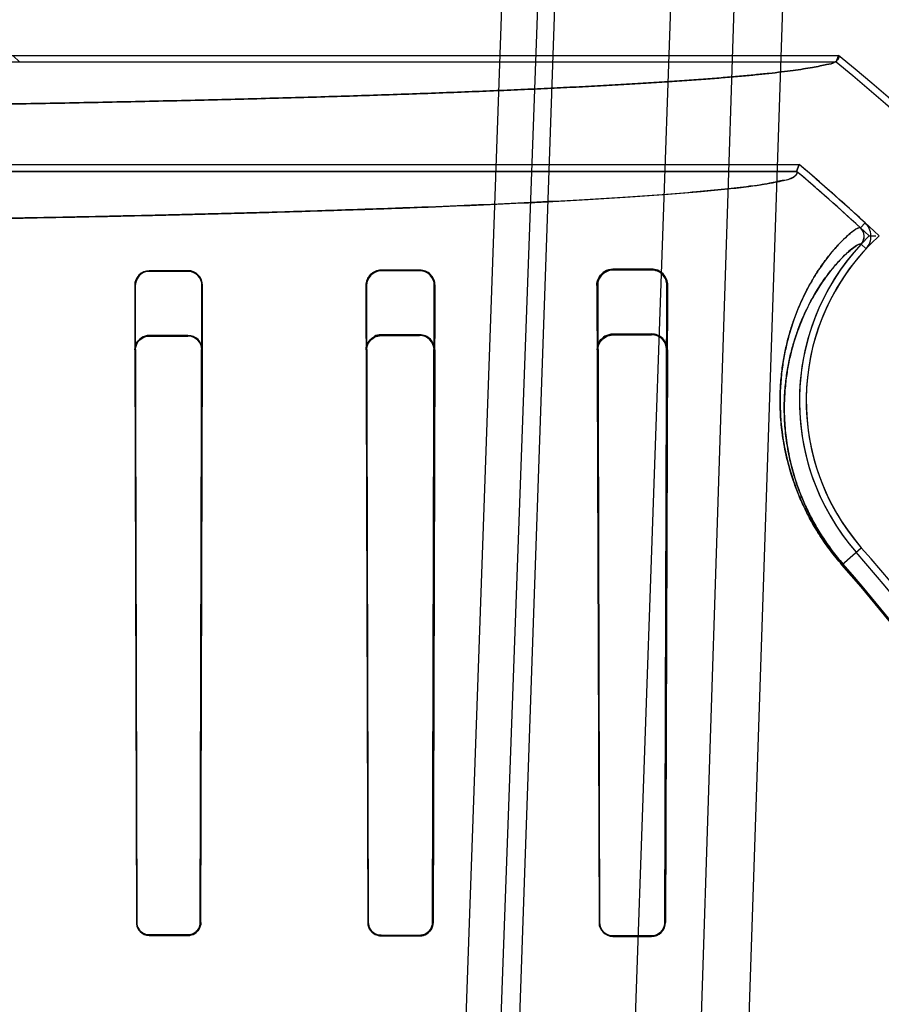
# Model space of a CAD drawing. Header units: millimetres. Extents: x 0 to 297, y 0 to 210.
# Tile 447 of 455: x 242.784 to 242.962, y 160.773 to 160.977. Entities that reach past the tile are written whole.
import ezdxf

# ---------------------------------------------------------------- set-up
doc = ezdxf.new("R2010")
doc.units = ezdxf.units.MM
doc.header["$LTSCALE"] = 16.335
doc.layers.get('0').update_dxf_attribs({"linetype": 'CONTINUOUS'})
for name, color, linetype in [('AXES_REF', 7, 'CONTINUOUS'), ('INTFCLR_1', 7, 'CONTINUOUS'), ('INTFCLR_144815', 7, 'CONTINUOUS'), ('INTFCLR_72935', 7, 'CONTINUOUS')]:
    doc.layers.add(name, color=color, linetype=linetype)

msp = doc.modelspace()

# ---------------------------------------------------------------- linework, layer by layer
at = {"color": 7, "linetype": 'Continuous'}
for radius in [7.756662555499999, 7.756, 7.706331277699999]:
    msp.add_circle((241.4302422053, 154.539298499), radius, dxfattribs=at)
msp.add_arc((241.4302422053, 154.539298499), 7.68, 278.2771290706, 261.7228709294, dxfattribs=at)
at = {"layer": 'AXES_REF', "color": 9, "linetype": 'Continuous'}
msp.add_arc((241.4302422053, 154.539298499), 7.075609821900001, 94.4118118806, 85.5881881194, dxfattribs=at)
at = {"layer": 'INTFCLR_1', "color": 6, "linetype": 'Continuous'}
for p, q in [((242.749180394, 160.9695526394), (242.9532222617, 160.9695526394)), ((242.7822241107, 160.9695526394), (242.7836347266, 160.9681420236)), ((242.9532222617, 160.9695526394), (242.9527176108, 160.9681420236)), ((242.9527176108, 160.9681420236), (242.7836347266, 160.9681420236)), ((242.7836347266, 160.9469486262), (242.9450555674, 160.9469486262)), ((242.9445370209, 160.9455380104), (242.9450555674, 160.9469486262)), ((242.348394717, 160.9455380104), (242.9445370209, 160.9455380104)), ((242.8184658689, 160.92496813), (242.8104658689, 160.9249508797)), ((242.8184658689, 160.9248313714), (242.8104658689, 160.9248162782)), ((242.8664658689, 160.9250991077), (242.8584658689, 160.9250735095)), ((242.8664658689, 160.9249436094), (242.8584658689, 160.9249220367)), ((242.9144658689, 160.9253003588), (242.9064658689, 160.9252594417)), ((242.9144658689, 160.9251049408), (242.9064658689, 160.9250735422)), ((242.8074465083, 160.9219128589), (242.807806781, 160.7900254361)), ((242.8075781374, 160.9219128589), (242.8079058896, 160.7900254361)), ((242.8210446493, 160.7900254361), (242.8213792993, 160.9219128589)), ((242.8211454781, 160.7900254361), (242.8215150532, 160.9219128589)), ((242.8553295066, 160.9219128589), (242.8557235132, 160.7900254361)), ((242.8554763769, 160.9219128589), (242.8558286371, 160.7900254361)), ((242.8691290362, 160.7900254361), (242.8694925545, 160.9219128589)), ((242.8692368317, 160.7900254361), (242.8696470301, 160.9219128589)), ((242.9031547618, 160.9219128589), (242.9036102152, 160.7900254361)), ((242.9033315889, 160.9219128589), (242.9037247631, 160.7900254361)), ((242.9172420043, 160.7900254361), (242.9176551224, 160.9219128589)), ((242.9173608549, 160.7900254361), (242.9178494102, 160.9219128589)), ((242.8104658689, 160.7874661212), (242.8184658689, 160.7874547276)), ((242.8184658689, 160.7873548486), (242.8104658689, 160.7873670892)), ((242.8584658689, 160.7873877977), (242.8664658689, 160.7873722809)), ((242.8584658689, 160.7872826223), (242.8664658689, 160.787265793)), ((242.9064658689, 160.7872826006), (242.9144658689, 160.787262)), ((242.9064658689, 160.7871678), (242.9144658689, 160.7871450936))]:
    msp.add_line(p, q, dxfattribs=at)
at = {"layer": 'INTFCLR_1', "color": 9, "linetype": 'Continuous'}
for p, q in [((242.9577369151, 160.933860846), (242.958691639, 160.9348992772)), ((242.9578690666, 160.9304580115), (242.9589012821, 160.9294965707)), ((242.8104658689, 160.9248162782), (242.8104658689, 160.9249508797)), ((242.8184658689, 160.92496813), (242.8184658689, 160.9248313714)), ((242.8584658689, 160.9249220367), (242.8584658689, 160.9250735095)), ((242.8664658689, 160.9250991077), (242.8664658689, 160.9249436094)), ((242.9064658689, 160.9250735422), (242.9064658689, 160.9252594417)), ((242.9144658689, 160.9253003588), (242.9144658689, 160.9251049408)), ((242.8074465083, 160.9219128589), (242.8075781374, 160.9219128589)), ((242.8213792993, 160.9219128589), (242.8215150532, 160.9219128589)), ((242.8553295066, 160.9219128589), (242.8554763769, 160.9219128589)), ((242.8694925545, 160.9219128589), (242.8696470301, 160.9219128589)), ((242.9031547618, 160.9219128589), (242.9033315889, 160.9219128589)), ((242.9176551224, 160.9219128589), (242.9178494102, 160.9219128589)), ((242.9538991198, 160.8641086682), (242.9579286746, 160.8676319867)), ((242.8079058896, 160.7900254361), (242.807806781, 160.7900254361)), ((242.8211454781, 160.7900254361), (242.8210446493, 160.7900254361)), ((242.8558286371, 160.7900254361), (242.8557235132, 160.7900254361)), ((242.8692368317, 160.7900254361), (242.8691290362, 160.7900254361)), ((242.9037247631, 160.7900254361), (242.9036102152, 160.7900254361)), ((242.9173608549, 160.7900254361), (242.9172420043, 160.7900254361)), ((242.8104658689, 160.7873670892), (242.8104658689, 160.7874661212)), ((242.8184658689, 160.7874547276), (242.8184658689, 160.7873548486)), ((242.8584658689, 160.7872826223), (242.8584658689, 160.7873877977)), ((242.8664658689, 160.7873722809), (242.8664658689, 160.787265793)), ((242.9064658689, 160.7871678), (242.9064658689, 160.7872826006)), ((242.9144658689, 160.787262), (242.9144658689, 160.7871450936))]:
    msp.add_line(p, q, dxfattribs=at)
at = {"layer": 'INTFCLR_1', "color": 7, "linetype": 'Continuous'}
for points in [[(242.8208430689, 160.78903098), (242.8208852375, 160.7891377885), (242.8209225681, 160.7892462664), (242.8209550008, 160.7893561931), (242.8209825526, 160.7894676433), (242.8210050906, 160.7895801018), (242.8210224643, 160.7896924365), (242.821034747, 160.7898041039), (242.8210421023, 160.7899151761), (242.8210446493, 160.7900254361)], [(242.8664658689, 160.7873722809), (242.8665801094, 160.787374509), (242.866694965, 160.7873817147), (242.8668102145, 160.7873939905), (242.8669254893, 160.7874113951), (242.8670406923, 160.7874340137), (242.8671559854, 160.7874620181), (242.8672712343, 160.7874955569), (242.8673860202, 160.7875346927), (242.8675000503, 160.7875795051)]]:
    msp.add_lwpolyline(points, dxfattribs=at)
at = {"layer": 'INTFCLR_1', "color": 6, "linetype": 'Continuous'}
for centre, radius, start, end in [((242.6464658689, 160.595298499), 0.4839066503, 16.9630954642, 50.66033312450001), ((242.6464658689, 160.595298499), 0.4824960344, 16.9630954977, 50.6004938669), ((242.6464658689, 160.595298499), 0.4613172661, 47.4048661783, 49.66507497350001), ((242.6464658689, 160.595298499), 0.4599066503, 47.4048594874, 49.6005726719), ((242.9561126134, 160.9320937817), 0.0038107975, 317.0359018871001, 47.40921865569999), ((242.9561126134, 160.9320937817), 0.0024001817, 317.0367077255, 47.4092146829), ((242.992689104, 160.8980254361), 0.04758473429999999, 137.0331414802, 221.1654492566), ((242.992689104, 160.8980254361), 0.04617411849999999, 137.0331411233, 221.1654492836), ((242.8104722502, 160.9219251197), 0.0030257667, 90.120835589, 180.2321702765), ((242.8184726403, 160.9219256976), 0.00304244, 359.7582198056, 90.12751924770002), ((242.8184715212, 160.921923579), 0.0029077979, 359.7887686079, 90.11137340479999), ((242.8584756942, 160.921927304), 0.0031462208, 90.17892863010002, 180.2630600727), ((242.8584737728, 160.9219246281), 0.002997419, 90.1510827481, 180.2249689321), ((242.8664763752, 160.921928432), 0.0031706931, 359.7185865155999, 90.1898535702), ((242.8664742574, 160.9219252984), 0.0030183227, 359.7638659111, 90.159235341), ((242.9064778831, 160.9219272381), 0.003146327, 90.21878196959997, 180.2618510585), ((242.9144840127, 160.9219349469), 0.00336546, 359.623958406, 90.30889267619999), ((242.9144788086, 160.9219286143), 0.0031763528, 359.715799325, 90.233409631), ((242.6464658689, 160.595298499), 0.4123219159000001, 13.9313763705, 41.1654492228), ((242.6464658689, 160.595298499), 0.4137325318, 13.9313761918, 41.1654492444), ((242.8104698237, 160.7900301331), 0.0026630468, 180.1010545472, 269.9149131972), ((242.9064737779, 160.7900313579), 0.0028635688, 180.1184853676, 269.8417537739), ((242.9144742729, 160.7900316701), 0.0028865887, 269.8331907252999, 359.8762618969)]:
    msp.add_arc(centre, radius, start, end, dxfattribs=at)
at = {"layer": 'INTFCLR_1', "color": 9, "linetype": 'Continuous'}
for radius, start, end in [(0.4083798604, 13.9313770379, 41.16544983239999), (0.408648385, 13.9313763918, 41.1654492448)]:
    msp.add_arc((242.646465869, 160.595298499), radius, start, end, dxfattribs=at)
at = {"layer": 'INTFCLR_1', "color": 6, "linetype": 'Continuous'}
for points, knots in [([(242.7421540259, 160.9589151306), (242.7450052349, 160.9589477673), (242.7506774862, 160.9590159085), (242.7591381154, 160.9591273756), (242.7675009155, 160.9592474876), (242.7757586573, 160.9593761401), (242.7839041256, 160.9595132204), (242.7919303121, 160.9596586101), (242.7998301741, 160.959812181), (242.8075969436, 160.959973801), (242.8152237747, 160.9601433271), (242.8227041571, 160.9603206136), (242.8300314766, 160.9605055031), (242.8371994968, 160.9606978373), (242.8442018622, 160.9608974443), (242.8510326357, 160.9611041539), (242.8576857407, 160.9613177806), (242.8641555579, 160.9615381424), (242.8704363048, 160.9617650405), (242.8765227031, 160.9619982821), (242.8824092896, 160.9622376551), (242.8880911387, 160.9624829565), (242.8935631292, 160.9627339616), (242.898820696, 160.9629904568), (242.9038590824, 160.9632522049), (242.908674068, 160.9635189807), (242.9132612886, 160.9637905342), (242.9176169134, 160.9640666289), (242.9217370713, 160.9643470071), (242.9256182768, 160.9646314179), (242.9292571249, 160.9649195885), (242.9326505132, 160.9652112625), (242.9357955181, 160.9655061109), (242.9386894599, 160.9658039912), (242.9413297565, 160.966104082), (242.9437144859, 160.9664076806), (242.9458406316, 160.9667092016), (242.9477096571, 160.9670244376), (242.9493104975, 160.9673035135), (242.9509568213, 160.9677724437), (242.9523904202, 160.9677797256), (242.9535815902, 160.9692581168), (242.9532222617, 160.9695526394)], [0, 0, 0, 0, 0.0402953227, 0.0801648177, 0.1195741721, 0.1584888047, 0.1968756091, 0.2347004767, 0.2719317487, 0.3085358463, 0.3444825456, 0.3797390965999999, 0.4142766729, 0.4480635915, 0.481072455, 0.513272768, 0.5446387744, 0.5751411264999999, 0.6047558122, 0.6334547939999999, 0.6612158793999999, 0.6880124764, 0.7138241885, 0.7386261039, 0.7623995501, 0.7851214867, 0.8067746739, 0.8273384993, 0.8467975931, 0.8651343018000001, 0.8823336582, 0.898381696, 0.91326532, 0.9269726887, 0.9394933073, 0.9508180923, 0.9609397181, 0.9698528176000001, 0.9775546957, 0.9840465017, 0.9934342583, 1, 1, 1, 1]), ([(242.3483947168, 160.9455380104), (242.348035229, 160.9452320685), (242.3493559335, 160.9438032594), (242.3512786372, 160.9437225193), (242.3543956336, 160.9428932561), (242.3584599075, 160.9424004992), (242.3635127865, 160.9417856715), (242.3695500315, 160.9412258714), (242.3765852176, 160.9406592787), (242.3846955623, 160.9401052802), (242.3937564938, 160.939566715), (242.4037304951, 160.9390483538), (242.4145832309, 160.9385512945), (242.426271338, 160.9380778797), (242.4387565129, 160.9376295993), (242.4519891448, 160.9372082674), (242.4659216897, 160.9368154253), (242.4804932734, 160.9364527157), (242.4956578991, 160.9361211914), (242.5113656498, 160.9358219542), (242.5275558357, 160.9355561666), (242.544160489, 160.9353248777), (242.5611254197, 160.9351287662), (242.5783981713, 160.9349684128), (242.5959193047, 160.934844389), (242.6136221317, 160.9347571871), (242.6314351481, 160.934707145), (242.649283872, 160.9346944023), (242.667105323, 160.9347188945), (242.6848406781, 160.9347804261), (242.7024369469, 160.9348787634), (242.7198331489, 160.9350135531), (242.7369681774, 160.9351843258), (242.7537759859, 160.9353904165), (242.7701908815, 160.935630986), (242.7861515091, 160.9359050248), (242.8016080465, 160.9362115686), (242.8165011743, 160.9365493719), (242.8307794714, 160.9369171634), (242.8443927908, 160.9373134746), (242.8573062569, 160.9377372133), (242.8694650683, 160.938186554), (242.8808332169, 160.9386600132), (242.8913650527, 160.9391554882), (242.9010283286, 160.9396713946), (242.9097842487, 160.9402051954), (242.9175984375, 160.9407546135), (242.9243397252, 160.9413071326), (242.9299140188, 160.9418505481), (242.9342519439, 160.9423504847), (242.9375310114, 160.9428223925), (242.9398829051, 160.9432009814), (242.9417523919, 160.9436539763), (242.9431741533, 160.9438649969), (242.9450531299, 160.9450987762), (242.9445370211, 160.9455380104)], [0, 0, 0, 0, 0.0023669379, 0.0057644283, 0.0109069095, 0.0178657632, 0.0265217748, 0.0363438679, 0.0482927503, 0.0619015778, 0.0771073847, 0.0938044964, 0.1119801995, 0.1315814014, 0.1524583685, 0.1746229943, 0.1979653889, 0.222345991, 0.2477097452, 0.2740212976, 0.3011213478, 0.3289007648, 0.3572876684, 0.3861918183, 0.4155127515, 0.4451435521, 0.4749576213, 0.5048303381, 0.5346398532, 0.5643172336, 0.5937587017, 0.6228716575, 0.651547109, 0.6796806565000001, 0.7071549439, 0.7338627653, 0.7597214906, 0.7846716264, 0.8085583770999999, 0.8313387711, 0.8529597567, 0.873343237, 0.8923464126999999, 0.9100106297, 0.9262096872, 0.9408681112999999, 0.9539956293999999, 0.9654859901, 0.9747863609, 0.9820659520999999, 0.9874089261, 0.9913225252, 0.9941844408, 0.9966018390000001, 1, 1, 1, 1]), ([(242.8104658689, 160.9248162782), (242.8099377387, 160.9248153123), (242.808442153, 160.9244211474), (242.8075747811, 160.9228525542), (242.8075781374, 160.9219128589)], [0, 0, 0, 0, 0.3598034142, 1, 1, 1, 1]), ([(242.8079058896, 160.7900254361), (242.8079066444, 160.7895667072), (242.8082459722, 160.7882472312), (242.8096283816, 160.7874672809), (242.8104658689, 160.7874661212)], [0, 0, 0, 0, 0.3538985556, 1, 1, 1, 1]), ([(242.8184658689, 160.7873548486), (242.8189661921, 160.7873540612), (242.8203516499, 160.7877253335), (242.8211439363, 160.789168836), (242.8211454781, 160.7900254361)], [0, 0, 0, 0, 0.3687187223, 1, 1, 1, 1]), ([(242.8557235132, 160.7900254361), (242.8557246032, 160.7894465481), (242.8561767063, 160.7880137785), (242.857649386, 160.7872842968), (242.8584658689, 160.7872826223)], [0, 0, 0, 0, 0.4148630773, 1, 1, 1, 1]), ([(242.8558286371, 160.7900254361), (242.8558294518, 160.7895566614), (242.8561753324, 160.7881981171), (242.8575994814, 160.7873894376), (242.8584658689, 160.7873877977)], [0, 0, 0, 0, 0.3510993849, 1, 1, 1, 1]), ([(242.8664658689, 160.787265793), (242.8669911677, 160.7872646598), (242.86842551, 160.7876557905), (242.8692351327, 160.7891473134), (242.8692368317, 160.7900254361)], [0, 0, 0, 0, 0.3742987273, 1, 1, 1, 1]), ([(242.9037247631, 160.7900254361), (242.9037258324, 160.7894567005), (242.9041672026, 160.7880264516), (242.9056401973, 160.7872846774), (242.9064658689, 160.7872826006)], [0, 0, 0, 0, 0.4078687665, 1, 1, 1, 1])]:
    msp.add_open_spline(points, degree=3, knots=knots, dxfattribs=at)
at = {"layer": 'INTFCLR_1', "color": 9, "linetype": 'Continuous'}
for points, knots in [([(242.9577369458, 160.9338608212), (242.9576535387, 160.9339375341), (242.9572298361, 160.9338370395), (242.956214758, 160.9332065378), (242.9547388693, 160.9319641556), (242.9530089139, 160.9302068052), (242.9516599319, 160.9286390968), (242.9504974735, 160.9271422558), (242.9491951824, 160.9253316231), (242.9475294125, 160.9226994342), (242.9456069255, 160.9190133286), (242.9437998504, 160.9145948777), (242.9425611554, 160.9103593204), (242.9418937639, 160.9070588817), (242.9415710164, 160.9049684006), (242.941295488, 160.9026913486), (242.9410869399, 160.8996451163), (242.9411068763, 160.8957272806), (242.9414042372, 160.8922394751), (242.9418541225, 160.8892508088), (242.9425122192, 160.8859355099), (242.9434772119, 160.8824742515), (242.9446101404, 160.8793919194), (242.9453936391, 160.8775162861), (242.9462876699, 160.8755470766), (242.9473037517, 160.873565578), (242.9484483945, 160.8715793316), (242.9497234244, 160.8695318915), (242.9514962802, 160.8669949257), (242.9530686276, 160.8650584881), (242.9538991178, 160.8641086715)], [0, 0, 0, 0, 0.0043487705, 0.0136035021, 0.0487893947, 0.0757234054, 0.1088980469, 0.1278951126, 0.1484732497, 0.1944609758, 0.2473045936, 0.3078098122, 0.3773734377, 0.416283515, 0.4369588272, 0.4585338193, 0.5042910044, 0.5540278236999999, 0.6087469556, 0.6384522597, 0.6699767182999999, 0.7384181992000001, 0.7760529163, 0.7959432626, 0.8164122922, 0.8590365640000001, 0.8813289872, 0.9043739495, 0.9515816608, 1, 1, 1, 1]), ([(242.9578690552, 160.9304580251), (242.9577883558, 160.9305330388), (242.9573820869, 160.9304519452), (242.9564016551, 160.9298591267), (242.9549940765, 160.9286941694), (242.953341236, 160.9270344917), (242.9520545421, 160.9255534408), (242.9509455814, 160.9241377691), (242.9497032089, 160.9224243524), (242.9481138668, 160.9199315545), (242.9462789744, 160.916438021), (242.9445530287, 160.9122475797), (242.9433684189, 160.9082284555), (242.9427288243, 160.9050956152), (242.9424188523, 160.903110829), (242.9421484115, 160.90090659), (242.9420312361, 160.8991997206), (242.9419936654, 160.8980254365)], [0, 0, 0, 0, 0.008799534, 0.0271532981, 0.0967050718, 0.1498886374, 0.2153936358, 0.2529067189, 0.2935443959, 0.3843708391, 0.4887552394, 0.6082954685, 0.7457579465, 0.8226577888, 0.8635222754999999, 0.9061669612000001, 1, 1, 1, 1]), ([(242.9419936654, 160.8980254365), (242.9419556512, 160.8968372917), (242.9419684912, 160.8942914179), (242.9422434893, 160.8910201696), (242.9426678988, 160.8881803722), (242.9432901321, 160.8850298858), (242.9442043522, 160.8817404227), (242.9452788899, 160.8788109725), (242.9460223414, 160.8770282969), (242.9468708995, 160.8751566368), (242.9478356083, 160.8732732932), (242.948922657, 160.871385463), (242.9501337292, 160.8694394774), (242.9518179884, 160.867028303), (242.9533120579, 160.8651880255), (242.9541012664, 160.8642854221)], [0, 0, 0, 0, 0.09719199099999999, 0.207940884, 0.2680668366, 0.3318775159, 0.4704222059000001, 0.5466094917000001, 0.5868762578, 0.6283151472, 0.7146082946, 0.7597402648, 0.8063962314, 0.9019721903, 1, 1, 1, 1])]:
    msp.add_open_spline(points, degree=3, knots=knots, dxfattribs=at)
at = {"layer": 'INTFCLR_1', "color": 7, "linetype": 'Continuous'}
for points, knots in [([(242.9064658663, 160.9252594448), (242.9058822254, 160.9252602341), (242.9048252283, 160.9249603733), (242.9035302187, 160.9237746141), (242.9031439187, 160.9225992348), (242.9031547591, 160.9219128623)], [0, 0, 0, 0, 0.3390017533, 0.6012782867, 1, 1, 1, 1]), ([(242.9037008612, 160.9237585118), (242.9039483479, 160.9241353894), (242.9047306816, 160.9249250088), (242.9058363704, 160.9252562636), (242.9064658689, 160.9252594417)], [0, 0, 0, 0, 0.4173282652, 1, 1, 1, 1]), ([(242.8184658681, 160.7874547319), (242.8189493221, 160.7874538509), (242.8202821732, 160.7878142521), (242.8210455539, 160.7892028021), (242.8210446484, 160.7900254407)], [0, 0, 0, 0, 0.3701531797, 1, 1, 1, 1]), ([(242.8664658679, 160.7873722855), (242.8669713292, 160.7873709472), (242.8683485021, 160.7877489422), (242.8691318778, 160.7891819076), (242.8691290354, 160.7900254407)], [0, 0, 0, 0, 0.3746943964, 1, 1, 1, 1]), ([(242.8675000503, 160.7875795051), (242.8679683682, 160.787776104), (242.8688139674, 160.7884638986), (242.8691281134, 160.789510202), (242.8691290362, 160.7900254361)], [0, 0, 0, 0, 0.4964205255, 1, 1, 1, 1]), ([(242.9144658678, 160.7872620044), (242.9150032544, 160.7872601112), (242.9164403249, 160.7876640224), (242.9172472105, 160.7891562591), (242.9172420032, 160.7900254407)], [0, 0, 0, 0, 0.3820523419, 1, 1, 1, 1]), ([(242.8184658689, 160.7874547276), (242.8189361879, 160.7874540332), (242.8199490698, 160.7877341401), (242.8206402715, 160.7885491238), (242.8208430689, 160.78903098)], [0, 0, 0, 0, 0.4735814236, 1, 1, 1, 1])]:
    msp.add_open_spline(points, degree=3, knots=knots, dxfattribs=at)
for points in [[(242.9031547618, 160.9219128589), (242.9031510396, 160.9225544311), (242.9033487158, 160.9232222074), (242.9037008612, 160.9237585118)], [(242.9163921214, 160.7880348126), (242.9167999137, 160.7884268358), (242.9171950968, 160.7889635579), (242.9171961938, 160.7895292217)], [(242.9144658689, 160.787262), (242.9149461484, 160.7872607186), (242.9155118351, 160.7873003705), (242.9158580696, 160.7876332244)]]:
    msp.add_open_spline(points, degree=3, dxfattribs=at)
at = {"layer": 'INTFCLR_144815', "color": 9, "linetype": 'Continuous'}
for p, q in [((242.891581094, 161.210077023), (242.8694969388, 160.5869578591)), ((242.87664704, 160.5859360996), (242.899254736, 161.2100770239)), ((242.9024658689, 161.2100770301), (242.8807075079, 160.587019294)), ((242.9264658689, 161.2100770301), (242.9046782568, 160.5861816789)), ((242.9389482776, 161.2100770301), (242.9188799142, 160.587228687)), ((242.9492677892, 161.2100770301), (242.9285614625, 160.5870192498))]:
    msp.add_line(p, q, dxfattribs=at)
at = {"layer": 'INTFCLR_72935', "color": 6, "linetype": 'Continuous'}
for p, q in [((242.7491803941, 160.9695526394), (242.9532222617, 160.9695526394)), ((242.9527176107, 160.9681420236), (242.9532222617, 160.9695526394)), ((242.9527176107, 160.9681420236), (242.7529975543, 160.9681420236)), ((242.7529975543, 160.9469486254), (242.9450555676, 160.9469486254)), ((242.9450555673, 160.9469486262), (242.9445370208, 160.9455380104)), ((242.9445370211, 160.9455380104), (242.3483947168, 160.9455380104)), ((242.9595558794, 160.9321794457), (242.9609363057, 160.9321861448)), ((242.8184658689, 160.9115710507), (242.8104658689, 160.911554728)), ((242.8664658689, 160.9116938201), (242.8584658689, 160.9116700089)), ((242.8584658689, 160.911527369), (242.8664658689, 160.9115478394)), ((242.9144658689, 160.9118765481), (242.9064658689, 160.91184019)), ((242.9064658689, 160.9116700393), (242.9144658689, 160.9116992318)), ((242.8104658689, 160.9114264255), (242.8184658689, 160.9114408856)), ((242.8074980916, 160.9085700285), (242.807806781, 160.7900254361)), ((242.8079058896, 160.7900254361), (242.8076238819, 160.9085700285)), ((242.8213323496, 160.9085700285), (242.8210446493, 160.7900254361)), ((242.8211454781, 160.7900254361), (242.8214617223, 160.9085700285)), ((242.85538761, 160.9085700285), (242.8557235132, 160.7900254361)), ((242.8558286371, 160.7900254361), (242.8555264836, 160.9085700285)), ((242.8694403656, 160.9085700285), (242.8691290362, 160.7900254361)), ((242.8695856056, 160.9085700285), (242.8692368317, 160.7900254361)), ((242.9032262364, 160.9085700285), (242.9036102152, 160.7900254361)), ((242.9037247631, 160.7900254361), (242.9033895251, 160.9085700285)), ((242.9175930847, 160.9085700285), (242.9172420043, 160.7900254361)), ((242.9177697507, 160.9085700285), (242.9173608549, 160.7900254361)), ((242.8184658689, 160.7874547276), (242.8104658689, 160.7874661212)), ((242.8104658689, 160.7873670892), (242.8184658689, 160.7873548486)), ((242.8664658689, 160.7873722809), (242.8584658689, 160.7873877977)), ((242.8584658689, 160.7872826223), (242.8664658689, 160.787265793)), ((242.9144658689, 160.787262), (242.9064658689, 160.7872826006)), ((242.9064658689, 160.7871678), (242.9144658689, 160.7871450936))]:
    msp.add_line(p, q, dxfattribs=at)
at = {"layer": 'INTFCLR_72935', "color": 9, "linetype": 'Continuous'}
for p, q in [((242.8104658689, 160.911554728), (242.8104658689, 160.9114264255)), ((242.8184658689, 160.9114408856), (242.8184658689, 160.9115710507)), ((242.8584658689, 160.9116700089), (242.8584658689, 160.911527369)), ((242.8664658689, 160.9115478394), (242.8664658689, 160.9116938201)), ((242.9064658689, 160.91184019), (242.9064658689, 160.9116700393)), ((242.9144658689, 160.9116992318), (242.9144658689, 160.9118765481)), ((242.8076238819, 160.9085700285), (242.8074980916, 160.9085700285)), ((242.8214617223, 160.9085700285), (242.8213323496, 160.9085700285)), ((242.8555264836, 160.9085700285), (242.85538761, 160.9085700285)), ((242.8695856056, 160.9085700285), (242.8694403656, 160.9085700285)), ((242.9033895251, 160.9085700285), (242.9032262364, 160.9085700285)), ((242.9177697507, 160.9085700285), (242.9175930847, 160.9085700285)), ((242.9538991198, 160.8641086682), (242.9579286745, 160.8676319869)), ((242.807806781, 160.7900254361), (242.8079058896, 160.7900254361)), ((242.8210446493, 160.7900254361), (242.8211454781, 160.7900254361)), ((242.8557235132, 160.7900254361), (242.8558286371, 160.7900254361)), ((242.8691290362, 160.7900254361), (242.8692368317, 160.7900254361)), ((242.9036102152, 160.7900254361), (242.9037247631, 160.7900254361)), ((242.9172420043, 160.7900254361), (242.9173608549, 160.7900254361)), ((242.8104658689, 160.7874661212), (242.8104658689, 160.7873670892)), ((242.8184658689, 160.7873548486), (242.8184658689, 160.7874547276)), ((242.8584658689, 160.7873877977), (242.8584658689, 160.7872826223)), ((242.8664658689, 160.787265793), (242.8664658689, 160.7873722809)), ((242.9064658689, 160.7872826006), (242.9064658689, 160.7871678)), ((242.9144658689, 160.7871450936), (242.9144658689, 160.787262))]:
    msp.add_line(p, q, dxfattribs=at)
at = {"layer": 'INTFCLR_72935', "color": 7, "linetype": 'Continuous'}
for points in [[(242.8077021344, 160.9096636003), (242.8076589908, 160.9095459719), (242.8076207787, 160.9094264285), (242.8075875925, 160.9093051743), (242.8075593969, 160.9091818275), (242.8075364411, 160.9090571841), (242.8075190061, 160.908933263), (242.8075069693, 160.9088109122), (242.8075000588, 160.9086897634), (242.8074980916, 160.9085700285)], [(242.8210446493, 160.7900254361), (242.821042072, 160.7899145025), (242.8210346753, 160.7898032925), (242.8210224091, 160.7896920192), (242.8210052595, 160.7895810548), (242.8209831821, 160.7894704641), (242.8209560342, 160.7893600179), (242.8209236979, 160.789249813), (242.8208861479, 160.7891402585), (242.8208433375, 160.7890316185)], [(242.8209360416, 160.7889925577), (242.8209799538, 160.7891038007), (242.8210187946, 160.7892167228), (242.82105251, 160.7893310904), (242.8210811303, 160.7894469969), (242.8211045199, 160.7895638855), (242.8211225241, 160.7896805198), (242.8211352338, 160.7897963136), (242.8211428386, 160.7899113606), (242.8211454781, 160.7900254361)], [(242.8674967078, 160.7875781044), (242.8673850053, 160.7875343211), (242.8672717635, 160.7874957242), (242.867157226, 160.7874623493), (242.867041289, 160.7874341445), (242.866924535, 160.7874112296), (242.8668082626, 160.7873937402), (242.86669308, 160.7873815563), (242.8665788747, 160.7873744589), (242.8664658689, 160.7873722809)], [(242.8664658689, 160.787265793), (242.8665840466, 160.7872680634), (242.8667030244, 160.7872754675), (242.8668225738, 160.7872881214), (242.8669423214, 160.7873061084), (242.8670621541, 160.7873295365), (242.8671822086, 160.7873585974), (242.8673023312, 160.7873934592), (242.8674220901, 160.787434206), (242.8675411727, 160.7874809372)]]:
    msp.add_lwpolyline(points, dxfattribs=at)
at = {"layer": 'INTFCLR_72935', "color": 6, "linetype": 'Continuous'}
for centre, radius, start, end in [((242.6464658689, 160.595298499), 0.4839066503, 16.876440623, 50.6603330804), ((242.6464658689, 160.595298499), 0.4824960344, 16.8240833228, 50.6004938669), ((242.6464658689, 160.595298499), 0.4613172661, 46.90880382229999, 49.66507497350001), ((242.6464658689, 160.595298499), 0.4599066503, 47.0962659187, 49.6005727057), ((242.992689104, 160.8980254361), 0.04758473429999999, 134.1308575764, 221.1654492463), ((242.992689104, 160.8980254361), 0.04617411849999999, 132.2886710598, 221.1654492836), ((242.818472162, 160.9085814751), 0.0029895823, 359.7806250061, 90.12060679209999), ((242.8664754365, 160.908583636), 0.0031101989, 359.7493243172, 90.17625269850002), ((242.8664736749, 160.9085811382), 0.0029667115, 359.7854403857, 90.1507551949), ((242.9144815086, 160.9085882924), 0.0032882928, 359.6817656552, 90.27250963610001), ((242.9144776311, 160.9085837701), 0.003115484, 359.7472833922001, 90.21631333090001), ((242.8184711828, 160.9085797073), 0.0028611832, 359.8061807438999, 90.1064103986), ((242.6464658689, 160.595298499), 0.4123219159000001, 13.9313763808, 41.1654492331), ((242.6464658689, 160.595298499), 0.4137325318, 13.9313761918, 41.1654492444), ((242.9064737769, 160.790031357), 0.0028635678, 180.1184667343, 269.8417724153), ((242.9144742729, 160.7900316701), 0.0028865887, 269.8331907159, 359.876261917)]:
    msp.add_arc(centre, radius, start, end, dxfattribs=at)
at = {"layer": 'INTFCLR_72935', "color": 9, "linetype": 'Continuous'}
for centre, radius, start, end in [((242.646465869, 160.595298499), 0.4083798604, 13.9313770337, 41.16544984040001), ((242.6464658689, 160.595298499), 0.408648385, 13.9313763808, 41.1654492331)]:
    msp.add_arc(centre, radius, start, end, dxfattribs=at)
at = {"layer": 'INTFCLR_72935', "color": 6, "linetype": 'Continuous'}
for points, knots in [([(242.9532222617, 160.9695526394), (242.9535815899, 160.9692581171), (242.9523904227, 160.9677797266), (242.9509568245, 160.9677724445), (242.9493105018, 160.9673035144), (242.9477096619, 160.9670244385), (242.9458406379, 160.9667092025), (242.9437144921, 160.9664076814), (242.9413297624, 160.9661040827), (242.9386894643, 160.9658039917), (242.9357955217, 160.9655061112), (242.9326505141, 160.9652112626), (242.9292571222, 160.9649195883), (242.9256182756, 160.9646314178), (242.9217370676, 160.9643470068), (242.917616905, 160.9640666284), (242.9132612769, 160.9637905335), (242.9086740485, 160.9635189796), (242.9038590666, 160.9632522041), (242.898820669, 160.9629904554), (242.8935631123, 160.9627339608), (242.8880911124, 160.9624829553), (242.8824092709, 160.9622376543), (242.8765226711, 160.9619982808), (242.8704362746, 160.9617650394), (242.8641555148, 160.9615381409), (242.8576856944, 160.961317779), (242.8510325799, 160.9611041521), (242.8442018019, 160.9608974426), (242.8371994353, 160.9606978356), (242.8300314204, 160.9605055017), (242.8227041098, 160.9603206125), (242.8152237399, 160.9601433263), (242.8075969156, 160.9599738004), (242.7998301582, 160.9598121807), (242.7919302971, 160.9596586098), (242.7839041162, 160.9595132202), (242.7757586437, 160.9593761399), (242.7675009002, 160.9592474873), (242.7591380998, 160.9591273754), (242.750677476, 160.9590159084), (242.7450052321, 160.9589477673), (242.7421540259, 160.9589151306)], [0, 0, 0, 0, 0.006565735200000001, 0.0159534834, 0.0224452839, 0.0301471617, 0.0390602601, 0.0491818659, 0.0605066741, 0.0730272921, 0.0867346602, 0.1016182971, 0.117666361, 0.1348657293, 0.1532023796, 0.1726615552, 0.1932254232, 0.214878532, 0.2376006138, 0.2613739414, 0.2861759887, 0.3119875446, 0.3387842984, 0.366545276, 0.3952443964, 0.4248590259, 0.4553614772, 0.4867274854, 0.5189278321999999, 0.5519367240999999, 0.5857235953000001, 0.6202611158, 0.6555176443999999, 0.6914642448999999, 0.728068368, 0.7652995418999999, 0.8031244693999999, 0.8415112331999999, 0.8804259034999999, 0.9198352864, 0.9597047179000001, 1, 1, 1, 1]), ([(242.9445370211, 160.9455380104), (242.9448965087, 160.9452320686), (242.9435758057, 160.9438032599), (242.9416531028, 160.9437225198), (242.9385361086, 160.9428932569), (242.9344718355, 160.9424004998), (242.929418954, 160.9417856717), (242.9233817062, 160.9412258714), (242.9163465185, 160.9406592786), (242.9082361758, 160.9401052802), (242.899175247, 160.9395667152), (242.8892012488, 160.9390483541), (242.8783485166, 160.9385512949), (242.8666604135, 160.9380778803), (242.8541752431, 160.9376295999), (242.8409426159, 160.9372082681), (242.8270100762, 160.9368154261), (242.8124384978, 160.9364527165), (242.7972738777, 160.9361211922), (242.7815661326, 160.935821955), (242.7653759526, 160.9355561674), (242.748771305, 160.9353248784), (242.7318063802, 160.9351287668), (242.7145336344, 160.9349684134), (242.6970125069, 160.9348443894), (242.6793096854, 160.9347571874), (242.6614966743, 160.9347071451), (242.6436479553, 160.9346944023), (242.6258265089, 160.9347188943), (242.6080911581, 160.9347804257), (242.5904948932, 160.9348787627), (242.5730986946, 160.9350135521), (242.5559636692, 160.9351843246), (242.5391558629, 160.935390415), (242.5227409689, 160.9356309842), (242.5067803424, 160.9359050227), (242.4913238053, 160.9362115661), (242.4764306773, 160.9365493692), (242.4621523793, 160.9369171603), (242.4485390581, 160.9373134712), (242.4356255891, 160.9377372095), (242.4234667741, 160.9381865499), (242.4120986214, 160.9386600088), (242.4015667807, 160.9391554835), (242.3919034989, 160.9396713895), (242.3831475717, 160.94020519), (242.3753333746, 160.9407546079), (242.3685920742, 160.9413071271), (242.3630177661, 160.9418505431), (242.3586798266, 160.9423504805), (242.3554007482, 160.9428223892), (242.3530488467, 160.9432009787), (242.3511793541, 160.9436539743), (242.3497575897, 160.9438649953), (242.3478786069, 160.9450987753), (242.3483947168, 160.9455380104)], [0, 0, 0, 0, 0.0023669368, 0.005764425, 0.0109069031, 0.0178657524, 0.0265217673, 0.0363438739, 0.0482927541, 0.06190157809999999, 0.0771073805, 0.09380448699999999, 0.111980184, 0.1315813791, 0.1524583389, 0.1746229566, 0.1979653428, 0.2223459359, 0.2477096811, 0.2740212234, 0.3011212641, 0.3289006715, 0.3572875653, 0.3861917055, 0.4155126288, 0.4451434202, 0.4749574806, 0.5048301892, 0.5346396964, 0.5643170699, 0.5937585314, 0.6228714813, 0.6515469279, 0.6796804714, 0.7071547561, 0.7338625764, 0.7597213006, 0.7846714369, 0.8085581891, 0.8313385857, 0.8529595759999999, 0.8733430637, 0.892346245, 0.9100104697, 0.9262095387, 0.9408679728, 0.9539955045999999, 0.9654858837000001, 0.9747862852, 0.9820659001, 0.987408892, 0.9913225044, 0.9941844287, 0.9966018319, 1, 1, 1, 1]), ([(242.9578690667, 160.9304580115), (242.9581828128, 160.9307948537), (242.9587712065, 160.9319488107), (242.9582975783, 160.9333453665), (242.9577369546, 160.9338608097)], [0, 0, 0, 0, 0.3767321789, 1, 1, 1, 1]), ([(242.8076238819, 160.9085700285), (242.8076221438, 160.9090981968), (242.808010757, 160.9105737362), (242.8095489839, 160.9114248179), (242.8104658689, 160.9114264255)], [0, 0, 0, 0, 0.3655017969, 1, 1, 1, 1]), ([(242.807806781, 160.7900254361), (242.8078076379, 160.7895404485), (242.8081685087, 160.7881680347), (242.8096037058, 160.7873683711), (242.8104658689, 160.7873670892)], [0, 0, 0, 0, 0.3600100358, 1, 1, 1, 1]), ([(242.8104658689, 160.7874661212), (242.8100120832, 160.7874667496), (242.8086936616, 160.7878009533), (242.807907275, 160.7891834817), (242.8079058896, 160.7900254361)], [0, 0, 0, 0, 0.3502134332, 1, 1, 1, 1]), ([(242.8557235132, 160.7900254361), (242.8557246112, 160.7894422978), (242.8561812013, 160.7880086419), (242.8576534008, 160.7872842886), (242.8584658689, 160.7872826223)], [0, 0, 0, 0, 0.417838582, 1, 1, 1, 1]), ([(242.8584658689, 160.7873877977), (242.8579844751, 160.7873887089), (242.8566230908, 160.7877470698), (242.8558301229, 160.7891704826), (242.8558286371, 160.7900254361)], [0, 0, 0, 0, 0.3602311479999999, 1, 1, 1, 1]), ([(242.9064658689, 160.7872826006), (242.9059946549, 160.7872837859), (242.9045864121, 160.787628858), (242.9037264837, 160.7891102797), (242.9037247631, 160.7900254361)], [0, 0, 0, 0, 0.3398907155, 1, 1, 1, 1])]:
    msp.add_open_spline(points, degree=3, knots=knots, dxfattribs=at)
at = {"layer": 'INTFCLR_72935', "color": 9, "linetype": 'Continuous'}
for points, knots in [([(242.9538991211, 160.8641086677), (242.9530741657, 160.8650521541), (242.9515148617, 160.8669715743), (242.949753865, 160.8694869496), (242.9484848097, 160.8715187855), (242.9473430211, 160.8734935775), (242.9460960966, 160.875915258), (242.9448399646, 160.8787784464), (242.9435160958, 160.8823518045), (242.9425413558, 160.8858158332), (242.9418753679, 160.8891304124), (242.9414191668, 160.8921120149), (242.9411135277, 160.895591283), (242.9410828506, 160.8995004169), (242.9412820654, 160.9025412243), (242.941550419, 160.9048169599), (242.9418676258, 160.9069138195), (242.942357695, 160.9093735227), (242.9430793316, 160.9121329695), (242.9441271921, 160.9153898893), (242.9455828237, 160.9189626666), (242.9475060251, 160.9226584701), (242.9494292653, 160.9257044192), (242.9512682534, 160.9281797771), (242.9529628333, 160.9301563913), (242.9547021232, 160.9319310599), (242.9561950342, 160.9331920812), (242.957222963, 160.9338344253), (242.9576526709, 160.9339383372), (242.9577369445, 160.9338608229)], [0, 0, 0, 0, 0.04809504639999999, 0.09480444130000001, 0.1177327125, 0.1400101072, 0.1823284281, 0.2221844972, 0.2599202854, 0.3285029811, 0.3599833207, 0.3896225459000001, 0.444218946, 0.4938451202, 0.5395034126, 0.5610557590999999, 0.5817683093, 0.620874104, 0.6572382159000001, 0.691163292, 0.7521164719, 0.8050229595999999, 0.8508547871, 0.8901840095, 0.9233355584, 0.9504662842, 0.9862062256, 0.9956059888, 1, 1, 1, 1]), ([(242.9541012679, 160.8642854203), (242.9533173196, 160.8651820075), (242.9518356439, 160.8670061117), (242.9501626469, 160.8693967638), (242.9489572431, 160.8713279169), (242.9478728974, 160.8732048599), (242.9466890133, 160.875506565), (242.9454968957, 160.8782278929), (242.9442412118, 160.88162405), (242.9433177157, 160.8849161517), (242.9426879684, 160.8880659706), (242.9422575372, 160.8908990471), (242.9419710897, 160.8942046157), (242.9419469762, 160.8979179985), (242.9421405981, 160.9008060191), (242.942399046, 160.9029670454), (242.9427037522, 160.9049578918), (242.9431734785, 160.9072928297), (242.9438640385, 160.9099117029), (242.9448657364, 160.9130017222), (242.9462559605, 160.9163899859), (242.9480915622, 160.9198927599), (242.9499264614, 160.9227772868), (242.9516808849, 160.9251193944), (242.9532972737, 160.9269868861), (242.954958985, 160.928663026), (242.9563827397, 160.9298454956), (242.9573755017, 160.9304496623), (242.9577875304, 160.9305338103), (242.9578690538, 160.9304580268)], [0, 0, 0, 0, 0.04811611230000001, 0.09484560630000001, 0.1177835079, 0.1400700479, 0.1824050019, 0.2222756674, 0.2600241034, 0.3286261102, 0.3601135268, 0.3897582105, 0.4443611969, 0.4939890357, 0.5396447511, 0.5611944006, 0.5819033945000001, 0.6209997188, 0.6573516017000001, 0.6912620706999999, 0.7521804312, 0.8050471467, 0.8508368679, 0.8901243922, 0.9232376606, 0.9503374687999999, 0.9860740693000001, 0.9955031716, 1, 1, 1, 1])]:
    msp.add_open_spline(points, degree=3, knots=knots, dxfattribs=at)
at = {"layer": 'INTFCLR_72935', "color": 7, "linetype": 'Continuous'}
for points, knots in [([(242.8074980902, 160.9085700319), (242.8074935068, 160.9091972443), (242.8079803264, 160.9107510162), (242.8095781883, 160.9115658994), (242.8104658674, 160.9115547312)], [0, 0, 0, 0, 0.414018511, 1, 1, 1, 1]), ([(242.8104658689, 160.911554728), (242.8099058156, 160.9115536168), (242.8087138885, 160.9112082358), (242.8079234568, 160.9102298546), (242.8077021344, 160.9096636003)], [0, 0, 0, 0, 0.4794886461, 1, 1, 1, 1]), ([(242.8553876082, 160.9085700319), (242.8553776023, 160.9092121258), (242.8558818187, 160.9108237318), (242.8575362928, 160.9116785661), (242.8584658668, 160.9116700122)], [0, 0, 0, 0, 0.4085620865, 1, 1, 1, 1]), ([(242.8555264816, 160.9085700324), (242.8555224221, 160.9091663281), (242.8559783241, 160.910700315), (242.8575631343, 160.9115370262), (242.8584658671, 160.9115273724)], [0, 0, 0, 0, 0.3977799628, 1, 1, 1, 1]), ([(242.903226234, 160.9085700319), (242.9032162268, 160.9092189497), (242.9035769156, 160.9103535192), (242.9048257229, 160.9115356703), (242.9058834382, 160.9118421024), (242.9064658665, 160.9118401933)], [0, 0, 0, 0, 0.3854439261, 0.6540887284, 1, 1, 1, 1]), ([(242.9033895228, 160.9085700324), (242.9033797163, 160.9091801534), (242.9038507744, 160.9107849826), (242.9055069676, 160.9116766), (242.9064658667, 160.911670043)], [0, 0, 0, 0, 0.3888799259, 1, 1, 1, 1]), ([(242.9064658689, 160.91184019), (242.9058950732, 160.911837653), (242.9048231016, 160.9115429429), (242.9040362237, 160.9107878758), (242.9037698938, 160.910387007)], [0, 0, 0, 0, 0.5425465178, 1, 1, 1, 1]), ([(242.9039013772, 160.9102852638), (242.9041531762, 160.9106661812), (242.9049003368, 160.911386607), (242.90592114, 160.911668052), (242.9064658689, 160.9116700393)], [0, 0, 0, 0, 0.456002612, 1, 1, 1, 1]), ([(242.8210446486, 160.7900254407), (242.8210439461, 160.7895329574), (242.8206705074, 160.7881994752), (242.8192802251, 160.787450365), (242.8184658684, 160.7874547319)], [0, 0, 0, 0, 0.3768473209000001, 1, 1, 1, 1]), ([(242.8211454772, 160.7900254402), (242.82114472, 160.7895144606), (242.8207571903, 160.7881293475), (242.8193126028, 160.787349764), (242.8184658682, 160.7873548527)], [0, 0, 0, 0, 0.3763488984, 1, 1, 1, 1]), ([(242.8691290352, 160.7900254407), (242.8691284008, 160.7895306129), (242.8687558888, 160.7881570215), (242.8673191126, 160.787367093), (242.8664658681, 160.7873722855)], [0, 0, 0, 0, 0.3670591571, 1, 1, 1, 1]), ([(242.8692368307, 160.7900254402), (242.8692363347, 160.7895130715), (242.8688503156, 160.7880860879), (242.8673556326, 160.7872558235), (242.8664658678, 160.7872657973)], [0, 0, 0, 0, 0.3654062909, 1, 1, 1, 1]), ([(242.8691290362, 160.7900254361), (242.8691281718, 160.7895427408), (242.8688379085, 160.7884994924), (242.8679962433, 160.7877869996), (242.8674967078, 160.7875781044)], [0, 0, 0, 0, 0.4713136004, 1, 1, 1, 1]), ([(242.8675411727, 160.7874809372), (242.8680312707, 160.7876864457), (242.8689108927, 160.7884040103), (242.8692357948, 160.7894922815), (242.8692368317, 160.7900254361)], [0, 0, 0, 0, 0.4991947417, 1, 1, 1, 1]), ([(242.9172420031, 160.7900254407), (242.9172414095, 160.7895290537), (242.916871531, 160.7881021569), (242.9153724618, 160.7872557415), (242.9144658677, 160.7872620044)], [0, 0, 0, 0, 0.3538034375, 1, 1, 1, 1]), ([(242.8208433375, 160.7890316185), (242.8206545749, 160.7885827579), (242.8199902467, 160.7877611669), (242.818972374, 160.7874539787), (242.8184658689, 160.7874547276)], [0, 0, 0, 0, 0.4901508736, 1, 1, 1, 1]), ([(242.8184658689, 160.7873548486), (242.8189533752, 160.7873540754), (242.8200057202, 160.7876441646), (242.8207248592, 160.7884907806), (242.8209360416, 160.7889925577)], [0, 0, 0, 0, 0.4724301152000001, 1, 1, 1, 1])]:
    msp.add_open_spline(points, degree=3, knots=knots, dxfattribs=at)
for points in [[(242.8584658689, 160.9116700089), (242.8579957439, 160.911668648), (242.8574141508, 160.9116878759), (242.8570937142, 160.9113438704)], [(242.8562158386, 160.9106870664), (242.8558727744, 160.9103187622), (242.8554859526, 160.9098673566), (242.85548807, 160.9093640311)], [(242.8555264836, 160.9085700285), (242.8555244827, 160.9091144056), (242.8556009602, 160.9097437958), (242.8559734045, 160.9101408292)], [(242.8563241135, 160.9105967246), (242.8566676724, 160.9109629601), (242.8570992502, 160.9113942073), (242.8576014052, 160.9113954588)], [(242.9037698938, 160.910387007), (242.9034200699, 160.9098604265), (242.9032230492, 160.9092022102), (242.9032262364, 160.9085700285)], [(242.9033895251, 160.9085700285), (242.903387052, 160.9091666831), (242.9035723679, 160.9097875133), (242.9039013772, 160.9102852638)], [(242.9172420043, 160.7900254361), (242.9172408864, 160.7894523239), (242.9171185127, 160.7887889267), (242.9167049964, 160.7883921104)], [(242.9163903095, 160.7880330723), (242.916056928, 160.7877131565), (242.9156438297, 160.7873529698), (242.9151817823, 160.7873542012)]]:
    msp.add_open_spline(points, degree=3, dxfattribs=at)

doc.saveas('drawing.dxf')
